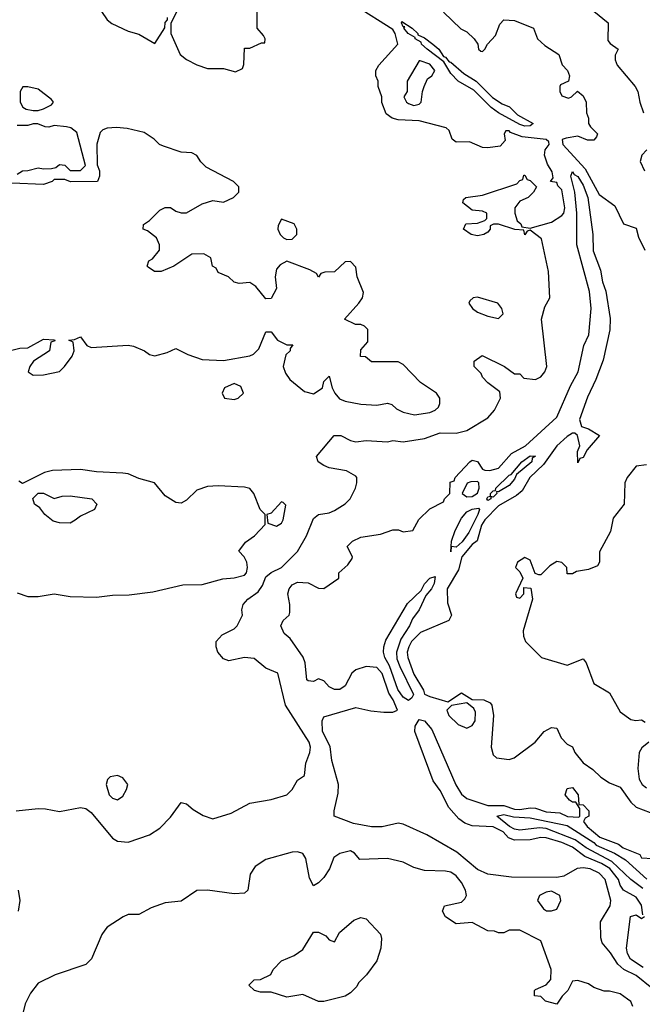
# Model space of a CAD drawing. Header units: inches. Extents: x 2348341 to 2479810, y 460419 to 613669.
# Tile 548 of 656: x 2426540 to 2428894, y 551538 to 555262. Entities that reach past the tile are written whole.
import ezdxf

# ---------------------------------------------------------------- set-up
doc = ezdxf.new("R2010")
doc.units = ezdxf.units.IN
doc.header["$MEASUREMENT"] = 0
doc.layers.add('C4525', color=7, linetype='Continuous')

msp = doc.modelspace()

# ---------------------------------------------------------------- linework, layer by layer
at = {"layer": 'C4525', "color": 2}
for points, elevation in [([(2426526, 552270), (2426610, 552278), (2426637.7, 552277.7), (2426690, 552267.7), (2426770, 552283), (2426790, 552279.1), (2426810, 552264), (2426890, 552166), (2426910, 552154.8), (2426950, 552150.8), (2427030, 552178.8), (2427070, 552204.7), (2427110, 552246), (2427150, 552301), (2427170, 552296), (2427194.9, 552274.9), (2427232.7, 552252.7), (2427270, 552239.1), (2427338.8, 552261.2), (2427410, 552298.4), (2427490, 552312.7), (2427549.6, 552330.4), (2427569.3, 552350), (2427590, 552386), (2427616, 552404), (2427621.2, 552450), (2427637.2, 552490), (2427639.3, 552510), (2427634.5, 552530), (2427545.2, 552670), (2427515.3, 552790), (2427470, 552809), (2427426.3, 552846.3), (2427390, 552849.3), (2427330, 552837.2), (2427310, 552845.2), (2427288.7, 552870), (2427282, 552890), (2427282, 552910), (2427304.7, 552935.3), (2427350, 552958), (2427362, 552970), (2427382, 553010), (2427379, 553030), (2427384, 553050), (2427402.7, 553070), (2427441.7, 553098.3), (2427457.4, 553122.6), (2427470, 553154.8), (2427490, 553170.7), (2427530, 553190.6), (2427590, 553251), (2427623.7, 553310), (2427650, 553376), (2427669.6, 553390.4), (2427710, 553396.3), (2427730, 553405.5), (2427770, 553430.5), (2427789.5, 553450), (2427809.3, 553490), (2427814, 553510), (2427814, 553530), (2427810, 553535.3), (2427775.5, 553555.5), (2427710, 553567.3), (2427690, 553576), (2427668.7, 553590), (2427662, 553610), (2427728, 553690), (2427754, 553690), (2427790, 553671), (2427810, 553666), (2427850, 553671), (2427930, 553666), (2427950, 553670.7), (2427990, 553664.9), (2428070, 553678.4), (2428130, 553699.5), (2428190, 553697.6), (2428230, 553708.2), (2428310, 553756), (2428334.8, 553785.2), (2428358, 553830), (2428354.6, 553854.6), (2428310, 553888.7), (2428289.4, 553909.4), (2428284, 553924), (2428258, 553950), (2428258, 553970), (2428288.4, 553991.6), (2428372, 553950), (2428410, 553922), (2428430, 553922), (2428446, 553906), (2428490, 553901), (2428510, 553911), (2428525.2, 553930), (2428532.3, 553950), (2428512.7, 554130), (2428524.5, 554175.5), (2428544, 554210), (2428539.3, 554310), (2428512.9, 554432.9), (2428470, 554466), (2428458, 554462), (2428450, 554448), (2428446, 554466), (2428411.3, 554468.7), (2428350, 554488.7), (2428331.6, 554488.4), (2428318, 554482), (2428318, 554470), (2428310, 554458), (2428294, 554450), (2428270, 554444), (2428246, 554450), (2428218, 554470), (2428226, 554490), (2428270, 554492), (2428298, 554502), (2428306, 554510), (2428306, 554530), (2428290, 554538), (2428250, 554542), (2428215.3, 554570), (2428218, 554582), (2428226, 554590), (2428290, 554598.8), (2428419, 554641), (2428430, 554654), (2428442, 554658), (2428446, 554674), (2428450, 554674), (2428458, 554658), (2428470, 554654), (2428494, 554630), (2428482, 554610), (2428462, 554590), (2428430, 554575.3), (2428411.3, 554550), (2428411.3, 554530), (2428421, 554501), (2428434, 554490), (2428438, 554478), (2428470, 554474), (2428550, 554496), (2428590, 554521), (2428597.2, 554530), (2428600.9, 554550), (2428590, 554618), (2428574, 554634), (2428570, 554646), (2428546, 554650), (2428556.4, 554663.6), (2428553.2, 554686.8), (2428535.6, 554715.6), (2428523.7, 554750), (2428526.6, 554770), (2428542, 554790), (2428540.4, 554800.4), (2428530, 554809.2), (2428439.6, 554819.6), (2428395.3, 554835.3), (2428390, 554841.2), (2428378, 554842), (2428371.3, 554830), (2428374.8, 554805.2), (2428356.3, 554783.7), (2428310, 554777.2), (2428290, 554779), (2428240.4, 554800.4), (2428190, 554799), (2428175.3, 554810), (2428163.1, 554843.1), (2428152.5, 554852.5), (2428050, 554879), (2427970, 554882.7), (2427948, 554890), (2427925.6, 554905.6), (2427909.1, 554949.1), (2427908.7, 554970), (2427895.3, 555010), (2427895.3, 555030), (2427886, 555050), (2427886, 555070), (2427898, 555090), (2427968.7, 555170), (2427958.9, 555210), (2427950, 555224.5), (2427810, 555312.7)], 38), ([(2426830, 555321), (2426870, 555261), (2426887.5, 555247.5), (2426950, 555218.8), (2426990, 555206.8), (2427050, 555172), (2427088.7, 555231.3), (2427089.1, 555250.9), (2427098, 555262), (2427098, 555270)], 42), ([(2427132, 555290), (2427111.3, 555248.7), (2427111, 555210), (2427146, 555130), (2427170, 555111.3), (2427210, 555091.3), (2427250, 555078), (2427310, 555078), (2427355.3, 555064.7), (2427382, 555078), (2427387.3, 555092.7), (2427390, 555154), (2427410, 555154), (2427454, 555174), (2427466, 555174), (2427468, 555190), (2427462, 555202), (2427438, 555230), (2427438, 555290)], 42), ([(2428142, 555290), (2428207.1, 555227.1), (2428230, 555216), (2428258, 555190), (2428272, 555170), (2428274, 555150), (2428283.6, 555143.6), (2428290, 555142), (2428298, 555150), (2428308, 555170), (2428338, 555202), (2428354.6, 555245.4), (2428370, 555262), (2428410, 555258.8), (2428482, 555230), (2428498, 555190), (2428524.5, 555164.5), (2428578, 555130), (2428591.1, 555091.1), (2428611.3, 555070), (2428618, 555050), (2428614, 555030), (2428584.7, 555015.3), (2428582, 555010), (2428582, 554990), (2428590, 554974), (2428614.6, 554965.4), (2428626, 554970), (2428648, 554992), (2428670, 554974), (2428681, 554950), (2428682.8, 554910), (2428690.7, 554890), (2428690.8, 554870), (2428697.3, 554857.3), (2428724, 554830), (2428720.7, 554819.3), (2428710, 554806), (2428686.8, 554806.8), (2428650, 554821.2), (2428605.8, 554814.2), (2428591, 554809), (2428593, 554790), (2428678, 554698), (2428730, 554601), (2428790, 554558), (2428822, 554490), (2428870, 554474), (2428879.8, 554439.8), (2428902.8, 554390)], 38), ([(2428710, 555294.8), (2428764.7, 555250), (2428763.6, 555183.6), (2428771.6, 555171.6), (2428802, 555150), (2428791.6, 555128.4), (2428791.3, 555110), (2428798, 555090), (2428866.8, 555010), (2428876.3, 554990), (2428884, 554950), (2428898, 554910)], 42), ([(2426510, 554012), (2426540.2, 554019.8), (2426570, 554021), (2426630, 554054), (2426671.6, 554051.6), (2426672.7, 554047.3), (2426658, 554042), (2426652, 554010), (2426592, 553970), (2426578, 553950), (2426572, 553930), (2426590, 553918), (2426630, 553918.8), (2426690, 553931.3), (2426708.7, 553950), (2426738, 553990), (2426746, 554010), (2426742, 554042), (2426726, 554050), (2426747.3, 554052.7), (2426770, 554062), (2426794, 554030), (2426810, 554022), (2426950, 554030.7), (2426970, 554026.8), (2427011.3, 554010), (2427030, 553996), (2427050, 553991.3), (2427097.2, 554002.8), (2427130, 554018), (2427175.5, 553995.5), (2427230, 553976.3), (2427310, 553973), (2427409.4, 553990.6), (2427423.2, 553996.8), (2427443.2, 554016.8), (2427470, 554082), (2427490, 554082), (2427514, 554050), (2427550, 554032), (2427572.7, 554032.7), (2427562, 554018), (2427562, 554010), (2427546, 553994), (2427536, 553950), (2427545.2, 553925.2), (2427561.6, 553901.6), (2427615.9, 553855.9), (2427650, 553847.3), (2427664.8, 553855.2), (2427684, 553870), (2427690, 553894), (2427710, 553914), (2427721, 553870), (2427730.7, 553850), (2427748.5, 553828.5), (2427770, 553819.1), (2427830, 553807.7), (2427890, 553804), (2427930, 553812), (2427946.8, 553806.8), (2427964.7, 553790), (2427990, 553777.3), (2428032.9, 553767.1), (2428090, 553776), (2428110, 553784.7), (2428123.1, 553796.9), (2428128.7, 553810), (2428128.7, 553830), (2428115.3, 553850), (2428055.3, 553890), (2427990, 553958), (2427970, 553968), (2427870, 553968), (2427847.3, 553987.3), (2427828.7, 553988.7), (2427830, 554014), (2427856.4, 554043.6), (2427855.3, 554090), (2427843.1, 554103.1), (2427830, 554108.7), (2427808.9, 554108.9), (2427768, 554130), (2427822, 554190), (2427835.3, 554210), (2427839, 554230), (2427815.3, 554290), (2427810, 554326), (2427790, 554348), (2427770, 554346), (2427730, 554308), (2427692.7, 554307.3), (2427678, 554302), (2427670, 554288), (2427662, 554302), (2427636.4, 554316.4), (2427550, 554348.7), (2427524.5, 554335.5), (2427510, 554318), (2427506, 554290), (2427510, 554246), (2427490, 554208), (2427470, 554206), (2427432.9, 554252.9), (2427410, 554268), (2427370, 554264), (2427350, 554269), (2427328.9, 554288.9), (2427290, 554306), (2427282, 554322), (2427268, 554330), (2427262, 554362), (2427236.4, 554376.4), (2427190, 554375.3), (2427122, 554330), (2427074, 554310), (2427049.4, 554309.4), (2427025.6, 554325.6), (2427022, 554330), (2427028, 554350), (2427042, 554358), (2427068, 554390), (2427068, 554410), (2427056.5, 554436.5), (2427023.1, 554463.1), (2427006, 554470), (2427007.3, 554487.3), (2427030, 554502), (2427070, 554542), (2427090, 554551.3), (2427110, 554551.3), (2427130, 554538), (2427150, 554531.3), (2427170, 554531), (2427230, 554566), (2427270, 554578), (2427310, 554571.3), (2427348, 554590), (2427368, 554610), (2427368, 554630), (2427348, 554650), (2427244.5, 554704.5), (2427224.5, 554724.5), (2427210, 554748.7), (2427190, 554759), (2427150, 554761.2), (2427083.2, 554783.2), (2427068, 554790), (2427048, 554810), (2427010, 554835.1), (2426946, 554850), (2426905.8, 554854.2), (2426870, 554852.3), (2426854.4, 554845.6), (2426844.5, 554835.5), (2426831.1, 554791.1), (2426832.7, 554712.7), (2426842, 554690), (2426842, 554670), (2426834, 554650), (2426731.6, 554648.4), (2426710, 554658), (2426670, 554658), (2426662, 554650), (2426630, 554639), (2426510, 554644)], 42), ([(2426530, 554678), (2426550, 554691), (2426570, 554691.3), (2426610, 554702), (2426630, 554698), (2426660.4, 554699.6), (2426676.4, 554703.6), (2426690, 554714), (2426710, 554712), (2426730, 554692), (2426770, 554692), (2426788, 554710), (2426755.5, 554835.5), (2426732.9, 554852.9), (2426716.5, 554856.5), (2426670, 554862), (2426650, 554855.3), (2426636.4, 554856.4), (2426608.4, 554868.4), (2426590, 554868.7), (2426570, 554862), (2426530, 554862)], 42), ([(2428911, 554770), (2428891.3, 554750), (2428885.4, 554725.4), (2428902, 554690)], 42), ([(2428930, 551598.7), (2428870, 551646.9), (2428823.6, 551670), (2428801.3, 551690), (2428773.2, 551733.2), (2428742, 551770), (2428737, 551790), (2428735.6, 551850), (2428771.6, 551910), (2428774.3, 551930), (2428752.6, 552010), (2428730, 552034), (2428696, 552050), (2428670, 552054.8), (2428647.9, 552052.1), (2428597.4, 552022.6), (2428570, 552018), (2428399.1, 552019.1), (2428310, 552029.6), (2428270, 552047.6), (2428192.9, 552112.9), (2428078.9, 552178.9), (2427990, 552219.6), (2427970, 552223.6), (2427910, 552209.6), (2427870, 552209.5), (2427801.6, 552221.6), (2427728.7, 552250), (2427728.7, 552270), (2427743.9, 552336.1), (2427744.7, 552370), (2427720.1, 552460.1), (2427713.7, 552513.7), (2427684.2, 552570), (2427682.7, 552610), (2427690, 552624.7), (2427810, 552661), (2427867.5, 552647.5), (2427916.5, 552643.5), (2427950, 552642.8), (2427968, 552650), (2427951.3, 552690), (2427935.1, 552715.1), (2427910, 552789), (2427890, 552812), (2427850, 552816.2), (2427810, 552802.7), (2427794.8, 552790), (2427770, 552742), (2427750, 552728.7), (2427730, 552728.7), (2427710, 552739), (2427690, 552762), (2427670, 552768.7), (2427650, 552759), (2427630, 552761.2), (2427625.8, 552765.8), (2427619.5, 552830), (2427611.6, 552851.6), (2427562, 552922), (2427540.1, 552940.1), (2427527, 552970), (2427535.3, 552990), (2427558, 553010), (2427560.4, 553019.6), (2427561.2, 553050), (2427554, 553090), (2427559, 553110), (2427570, 553124.7), (2427590, 553134.8), (2427630, 553132), (2427670, 553112), (2427690, 553111.3), (2427746, 553150), (2427746, 553170), (2427780.4, 553199.6), (2427796.4, 553223.6), (2427798, 553230), (2427778, 553270), (2427798, 553290), (2427830, 553304.7), (2427903.2, 553316.8), (2427950, 553332), (2427972, 553332), (2427990, 553324.7), (2428026, 553330), (2428048.9, 553371.1), (2428090, 553412), (2428142, 553438), (2428146, 553450), (2428166, 553470), (2428167.3, 553512.7), (2428182, 553518), (2428186, 553530), (2428242, 553590), (2428250, 553596), (2428270, 553591.3), (2428290, 553562), (2428298, 553558), (2428316.9, 553556.9), (2428350, 553565.5), (2428398.6, 553621.4), (2428451.8, 553650), (2428570, 553759.3), (2428622.5, 553877.5), (2428650.8, 553930), (2428672.8, 554030), (2428691.1, 554070), (2428700.4, 554170), (2428694.6, 554234.6), (2428646.2, 554410), (2428646.6, 554530), (2428638.8, 554610), (2428623.1, 554670), (2428630, 554687.3), (2428636.3, 554676.3), (2428650, 554668.4), (2428670, 554636.4), (2428688.1, 554590), (2428706.4, 554450), (2428707.9, 554387.9), (2428735.2, 554315.2), (2428743.2, 554270), (2428755.4, 554235.4), (2428772.1, 554132.1), (2428771.2, 554088.8), (2428745.2, 553974.8), (2428718.3, 553901.7), (2428686.1, 553833.9), (2428656.4, 553750), (2428663.5, 553723.5), (2428690, 553714), (2428731.3, 553690), (2428684.7, 553635.3), (2428670, 553606), (2428658, 553602), (2428650, 553586), (2428649.2, 553629.2), (2428658, 553650), (2428649.2, 553689.2), (2428638, 553698), (2428630, 553698), (2428610, 553685.1), (2428570, 553650.9), (2428519.7, 553580.3), (2428468.5, 553530), (2428439.5, 553480.5), (2428417.7, 553462.3), (2428350, 553423), (2428298, 553370), (2428285.2, 553350), (2428268.9, 553291.1), (2428250, 553277), (2428210.7, 553230), (2428198.8, 553181.2), (2428156, 553110), (2428156.9, 553056.9), (2428172, 553010), (2428162, 552990), (2428055.2, 552944.8), (2428020.7, 552910), (2428010.8, 552890), (2428004.9, 552870), (2428007.7, 552850), (2428030, 552787.3), (2428066.1, 552726.1), (2428070, 552711.3), (2428090, 552702), (2428158, 552682), (2428210, 552716), (2428250, 552691.3), (2428294, 552690), (2428318, 552678), (2428324.7, 552670), (2428330.8, 552630), (2428322, 552510), (2428330, 552482), (2428342, 552470), (2428390, 552464), (2428409.4, 552470.6), (2428488, 552530), (2428522, 552570), (2428550, 552584.7), (2428570, 552582), (2428586.4, 552546.4), (2428610, 552522), (2428630, 552512), (2428638, 552490), (2428670, 552451.3), (2428706.4, 552426.4), (2428736.9, 552396.9), (2428770, 552376), (2428810, 552358.8), (2428850, 552302.8), (2428870, 552284), (2428950, 552253.4)], 34), ([(2426530, 553094.8), (2426570, 553081), (2426610, 553081), (2426670, 553090.8), (2426730, 553080.5), (2426830, 553078), (2426890, 553085.5), (2426953.8, 553086.2), (2427042.5, 553097.5), (2427156, 553124), (2427230, 553125.5), (2427307.1, 553147.1), (2427350, 553150.8), (2427390, 553161), (2427397.2, 553170), (2427401.2, 553190), (2427399, 553210), (2427388.7, 553230), (2427368.4, 553251.6), (2427393.6, 553286.4), (2427428, 553310), (2427467.3, 553352.7), (2427468, 553390), (2427449.2, 553409.2), (2427425.2, 553470), (2427410, 553489), (2427390, 553494), (2427290, 553499.5), (2427250, 553497), (2427210, 553482.7), (2427170, 553445.2), (2427150, 553433.2), (2427130, 553436), (2427090, 553460.9), (2427048.7, 553510), (2426990, 553526.6), (2426950, 553544.5), (2426930, 553547.3), (2426830, 553552.3), (2426770, 553560.7), (2426663.5, 553556.5), (2426634, 553550), (2426550, 553508), (2426536.4, 553516.4)], 42), ([(2428910, 553578), (2428870, 553574), (2428836, 553530), (2428827.7, 553510), (2428824.7, 553430), (2428783.5, 553376.5), (2428773.7, 553326.3), (2428731.3, 553250), (2428731.3, 553210), (2428723.6, 553196.4), (2428690, 553182), (2428644.7, 553175.3), (2428630, 553166), (2428610, 553166), (2428608, 553190), (2428588.9, 553208.9), (2428570, 553213.2), (2428543.5, 553196.5), (2428510, 553162), (2428502, 553162), (2428488, 553168), (2428470, 553218), (2428450, 553228), (2428422, 553210), (2428414, 553190), (2428430, 553174), (2428442, 553150), (2428414, 553090), (2428418, 553078), (2428430, 553074), (2428446, 553090), (2428446, 553114), (2428471.6, 553111.6), (2428478, 553070), (2428442.8, 552950), (2428444.7, 552930), (2428452, 552910), (2428512, 552850), (2428610, 552821), (2428670, 552844.7), (2428681, 552830), (2428710.8, 552750.8), (2428770, 552716), (2428810, 552644), (2428850, 552614.8), (2428868.7, 552611.3), (2428890, 552614), (2428904.7, 552604.7)], 38), ([(2428896, 551876), (2428890, 551912.7), (2428870, 551943.7), (2428822, 551970), (2428810, 551989.2), (2428804.2, 552010), (2428771.1, 552051.1), (2428739.7, 552070), (2428676.5, 552096.5), (2428630, 552132.1), (2428589.3, 552150), (2428530, 552167.6), (2428510, 552169.4), (2428470, 552160.7), (2428410, 552158.3), (2428387.4, 552167.4), (2428368, 552190), (2428330, 552209.7), (2428250, 552213.1), (2428223, 552223), (2428199.8, 552239.8), (2428162.2, 552282.2), (2428130, 552347.3), (2428103.1, 552383.1), (2428034.2, 552570), (2428035.1, 552590), (2428050, 552614.9), (2428070, 552610.3), (2428097.9, 552577.9), (2428188.7, 552368.7), (2428210, 552333.1), (2428230, 552316.5), (2428310, 552290.3), (2428370, 552289.4), (2428410, 552276.1), (2428430, 552274.3), (2428470, 552281.3), (2428490, 552279.3), (2428530, 552266), (2428581.7, 552261.7), (2428611.1, 552248.9), (2428654, 552246), (2428658, 552250), (2428658, 552278), (2428642, 552302), (2428630, 552302), (2428618, 552310), (2428602, 552330), (2428610, 552354), (2428630, 552358), (2428650.8, 552330), (2428654, 552294), (2428670, 552292), (2428692, 552270), (2428692, 552250), (2428678, 552242), (2428671.3, 552230), (2428684.9, 552210), (2428733, 552170), (2428803.2, 552143.2), (2428820.7, 552130), (2428884.5, 552104.5), (2428890, 552092), (2428932, 552090)], 30), ([(2428918, 552530), (2428892.4, 552507.6), (2428882, 552490), (2428876.5, 552430), (2428882, 552390), (2428893, 552370), (2428910, 552356.4)], 38), ([(2428895.6, 551975.6), (2428849.9, 552009.9), (2428778.1, 552078.1), (2428681.3, 552130), (2428639.7, 552159.7), (2428530, 552203.5), (2428504.9, 552204.9), (2428430, 552196.5), (2428410, 552199.8), (2428391.2, 552210), (2428343.7, 552250), (2428370, 552255.9), (2428406.8, 552246.8), (2428470, 552243.8), (2428610, 552214), (2428710.1, 552150.1), (2428719.7, 552139.7), (2428788.4, 552110), (2428830, 552084.9), (2428910.7, 552010.7)], 26), ([(2428857.2, 551530), (2428850, 551548), (2428838, 551558), (2428810, 551578), (2428770, 551588), (2428750, 551588), (2428710, 551602), (2428690, 551615.3), (2428650, 551628), (2428630, 551626), (2428612, 551590), (2428590.9, 551569.1), (2428570, 551538), (2428528, 551550), (2428510, 551568), (2428486, 551570), (2428486, 551590), (2428490, 551594), (2428530, 551612), (2428548.4, 551631.6), (2428548.7, 551670), (2428510, 551778), (2428430, 551818), (2428390, 551818), (2428370, 551808), (2428350, 551808), (2428334.6, 551814.6), (2428310, 551815.3), (2428250, 551848), (2428190, 551842), (2428149.1, 551869.1), (2428138, 551890), (2428146, 551910), (2428210, 551924.7), (2428223.1, 551936.9), (2428228.7, 551950), (2428225.2, 551970), (2428210, 551999), (2428190, 552024), (2428170, 552037.2), (2428150, 552042), (2428070, 552044), (2428030, 552055.3), (2427990, 552075.3), (2427930, 552089), (2427826, 552086), (2427806, 552110), (2427790, 552118), (2427750, 552108.7), (2427727.1, 552092.9), (2427711.3, 552050), (2427690, 552018), (2427670, 551998), (2427650, 551986), (2427635.3, 552015.3), (2427620.9, 552090), (2427610, 552109), (2427590, 552115.1), (2427570, 552114), (2427470, 552085.2), (2427430, 552059), (2427411, 552030), (2427402, 551970), (2427390, 551958), (2427350, 551955.3), (2427250, 551969.3), (2427210, 551969), (2427150, 551928), (2427090, 551922), (2427036.9, 551903.1), (2426990, 551878), (2426950, 551878), (2426931.1, 551868.9), (2426870.7, 551829.3), (2426861.4, 551818.6), (2426850, 551802), (2426810.8, 551710), (2426790, 551689), (2426674, 551650), (2426610, 551618), (2426580.4, 551579.6), (2426560.5, 551539.5), (2426550, 551498)], 38), ([(2426535.3, 551890), (2426542, 551930), (2426535.3, 551970)], 38), ([(2428897.5, 551677.5), (2428849.1, 551709.1), (2428837.7, 551730), (2428834, 551750), (2428849.2, 551870), (2428870, 551876), (2428890, 551862.8), (2428902, 551870)], 30)]:
    msp.add_lwpolyline(points, dxfattribs=dict(at, elevation=elevation))
for points, elevation in [([(2428450, 554859.7), (2428430, 554865.8), (2428349.9, 554909.9), (2428322.6, 554930), (2428256.1, 554996.1), (2428196.9, 555030), (2428170, 555058), (2428143.3, 555103.3), (2428079.7, 555150), (2428058.9, 555170), (2428057, 555177), (2428035.1, 555190), (2428034.8, 555194.8), (2428008.4, 555210), (2427992.3, 555230), (2427995.3, 555235.3), (2427990, 555235.3), (2427982.7, 555250), (2427984.8, 555255.2), (2428023.8, 555230), (2428045.5, 555210), (2428045.2, 555205.2), (2428070, 555193.8), (2428101.1, 555170), (2428124.4, 555150), (2428142.6, 555122.6), (2428150, 555120.4), (2428163.1, 555103.1), (2428170, 555102), (2428218.4, 555058.4), (2428264.9, 555030), (2428327.6, 554967.6), (2428363.5, 554943.5), (2428391.9, 554931.9), (2428421.7, 554901.7), (2428481.6, 554870), (2428470, 554860.5)], 34), ([(2428054, 555106), (2428050, 555106), (2428004.7, 555030), (2428004.7, 554990), (2427992, 554970), (2428002, 554950), (2428010, 554944.7), (2428030, 554938), (2428050, 554942), (2428058, 554950), (2428062, 554990), (2428068.7, 555010), (2428082, 555038), (2428098, 555050), (2428108.7, 555070), (2428090, 555093.6)], 38), ([(2426570, 555008.7), (2426552, 555008), (2426542, 554990), (2426542, 554950), (2426551.6, 554931.6), (2426563.6, 554923.6), (2426590, 554918), (2426610, 554918), (2426630, 554924.7), (2426660.4, 554939.6), (2426668, 554950), (2426660.4, 554960.4), (2426610, 554999)], 42), ([(2427530, 554508), (2427516.9, 554483.1), (2427516, 554470), (2427524.7, 554450), (2427536.9, 554436.9), (2427550, 554431.3), (2427570, 554432), (2427588, 554450), (2427588, 554470), (2427578, 554490)], 42), ([(2428270, 554213.2), (2428254, 554210), (2428241, 554199), (2428238, 554190), (2428251.3, 554170), (2428270, 554156), (2428310, 554140.7), (2428350, 554132), (2428368, 554150), (2428362, 554170), (2428348, 554190)], 42), ([(2427350, 553886), (2427314, 553870), (2427304.7, 553850), (2427314, 553830), (2427350, 553826), (2427366, 553830), (2427386, 553850), (2427375.3, 553875.3)], 42), ([(2428350, 553476), (2428342.8, 553477.2), (2428344, 553470), (2428330, 553456), (2428321, 553459), (2428321, 553450), (2428310, 553443.7), (2428306, 553450), (2428310, 553457.3), (2428319.5, 553460.5), (2428319.5, 553470), (2428330, 553480.5), (2428338.4, 553481.6), (2428339.5, 553490), (2428390, 553539.5), (2428397.7, 553542.3), (2428437.6, 553590), (2428470, 553612.7), (2428490, 553611.3), (2428476.8, 553603.2), (2428475.6, 553590), (2428418, 553542), (2428410, 553523.6), (2428390, 553499.7)], 30), ([(2428270, 553515.3), (2428245.4, 553514.6), (2428231.3, 553508.7), (2428212, 553470), (2428230, 553458), (2428250, 553459.1), (2428270, 553471), (2428276.9, 553490), (2428275.3, 553510)], 34), ([(2426670, 553451.3), (2426700.2, 553459.8), (2426730, 553461), (2426812, 553450), (2426831.3, 553430), (2426822, 553410), (2426770, 553384), (2426750, 553369), (2426730, 553357.2), (2426690, 553359), (2426665.6, 553365.6), (2426635.3, 553390), (2426616, 553416), (2426595.3, 553430), (2426589.1, 553450.9), (2426609, 553471), (2426630, 553471.3)], 42), ([(2427530, 553438), (2427490, 553395.3), (2427474, 553390), (2427478, 553358), (2427510, 553346), (2427530, 553358), (2427536, 553370), (2427546, 553426), (2427536.4, 553436.4)], 42), ([(2428171.2, 553269.1), (2428172.6, 553290), (2428186.3, 553330), (2428210, 553377), (2428230, 553400.7), (2428250.3, 553410.3), (2428274.7, 553414.7), (2428278, 553410), (2428272.1, 553390), (2428238, 553322), (2428212.6, 553287.4), (2428190, 553266.6)], 30), ([(2428171.2, 553269.1), (2428170.9, 553269.1), (2428170, 553249.3)], 30), ([(2428010, 552687.7), (2427990, 552699.3), (2427968.9, 552728.9), (2427937.6, 552817.6), (2427920.3, 552850), (2427915.3, 552870), (2427916.8, 552890), (2427924.4, 552915.6), (2428006.3, 553053.7), (2428057.2, 553102.8), (2428070, 553128), (2428090, 553150.3), (2428110, 553156), (2428106.7, 553130), (2428096.9, 553110), (2428075.4, 553084.6), (2428050.2, 553030), (2428024.6, 552995.4), (2428013.7, 552970), (2427980.4, 552919.6), (2427963.9, 552870), (2427965.2, 552845.2), (2427976.3, 552816.3), (2428028.2, 552710), (2428022.6, 552697.4)], 30), ([(2428230, 552678), (2428172, 552668), (2428154, 552650), (2428162, 552630), (2428196.9, 552596.9), (2428230, 552582), (2428250, 552592), (2428262, 552610), (2428263.1, 552643.1), (2428257.2, 552657.2)], 34), ([(2426910, 552404), (2426882, 552398), (2426871.1, 552388.9), (2426866, 552370), (2426878, 552330), (2426890, 552318), (2426910, 552311), (2426930, 552324.7), (2426944, 552350), (2426949, 552370), (2426930, 552394)], 42), ([(2428550, 551966), (2428530, 551962.7), (2428504.7, 551950), (2428498, 551930), (2428519.6, 551899.6), (2428531.6, 551891.6), (2428550, 551891.3), (2428570, 551898), (2428585.2, 551930), (2428581.2, 551950)], 38), ([(2427690, 551548), (2427670, 551548.7), (2427610, 551575.1), (2427550, 551565.2), (2427490, 551584), (2427450, 551584), (2427428, 551590), (2427406, 551610), (2427426, 551630), (2427450, 551631.3), (2427488.7, 551651.3), (2427498, 551670), (2427530, 551702), (2427578, 551722), (2427610, 551744.7), (2427650, 551811), (2427670, 551811.3), (2427696.8, 551796.8), (2427710, 551782), (2427730, 551774), (2427748.7, 551810), (2427803.2, 551856.8), (2427830, 551866), (2427850, 551861), (2427903.5, 551803.5), (2427907.1, 551787.1), (2427904.9, 551750), (2427890, 551702), (2427850.6, 551649.4), (2427821, 551619), (2427814.4, 551605.6), (2427790, 551582), (2427770, 551569)], 38)]:
    msp.add_lwpolyline(points, close=True, dxfattribs=dict(at, elevation=elevation))

doc.saveas('drawing.dxf')
